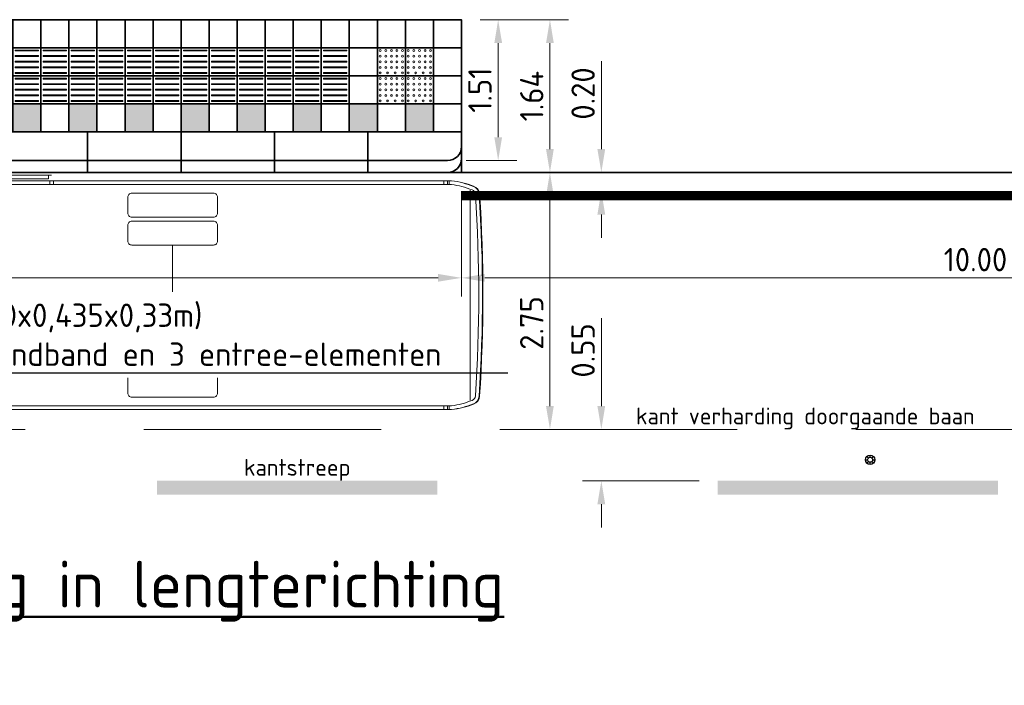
# Model space of a CAD drawing. Header units: metres. Extents: x -699 to 2316, y -1199 to 781.
# Tile 561 of 593: x 1168 to 1179, y -199 to -192. Entities that reach past the tile are written whole.
import ezdxf
from ezdxf import colors
from ezdxf.entities.mleader import LeaderData, LeaderLine
from ezdxf.enums import TextEntityAlignment as Align
from ezdxf.math import Vec2, Vec3

# ---------------------------------------------------------------- set-up
doc = ezdxf.new("R2010")
doc.units = ezdxf.units.M
doc.header["$PDMODE"] = 1
doc.linetypes.add('HIDDENX2', pattern=[19.05, 12.7, -6.35])
doc.linetypes.add('VW-3-3_STREEP', pattern=[6, 3, -3])
for name, color, linetype, lineweight in [('N-WA-IE-MEUBILAIR_WEGMEUBILAIR-S', 7, 'Continuous', 25), ('N-WE-VH-KANTOPSLUITING-G', 251, 'Continuous', 35), ('N-WE-VH-KANTOPSLUITING_ELEMENT_PERRONBAND-G', 252, 'Continuous', 35), ('N-WE-VH-KANTVERHARDING-G', 210, 'Continuous', 35), ('N-WE-VH-VERHARDING_TEGEL-G', 252, 'Continuous', 35), ('N-WE-VW-MARKERING_LANGS_STREEP_33-G', 7, 'VW-3-3_STREEP', 13), ('N-WE-VW-MARKERING_LANGS_STREEP_DOORGETROKKEN-G', 7, 'Continuous', 13), ('X-XX-AL-AANKLEDING-G', 7, 'Continuous', 35), ('X-XX-AL-M', 7, 'Continuous', 18), ('X-XX-AL-T18', 10, 'Continuous', 18), ('X-XX-AL-T25', 7, 'Continuous', 25), ('X-XX-AL-T50', 130, 'Continuous', 50)]:
    doc.layers.add(name, color=color, linetype=linetype, lineweight=lineweight)
doc.styles.add('NLCS-ISO', font='NLCS-ISO.ttf')
doc.styles.add('NLCS-ISO-M100-T25', font='NLCS-ISO.ttf', dxfattribs={"height": 0.25})
doc.styles.add('NLCS-ISO-M100-T50', font='NLCS-ISO.ttf', dxfattribs={"height": 0.5})
doc.dimstyles.new('NLCS-M100-T25-PIJL_A_L2_H1', dxfattribs={"dimscale": 0.1, "dimtxt": 2.5, "dimasz": 2.5, "dimexe": 2, "dimexo": 2, "dimgap": 0.7, "dimtad": 1, "dimzin": 0, "dimdsep": 46, "dimtxsty": 'NLCS-ISO-M100-T25', "dimcen": 0, "dimdle": 2, "dimclrd": 256, "dimclre": 256, "dimclrt": 256, "dimadec": 1, "dimazin": 0, "dimtfac": 1, "dimtdec": 3, "dimtofl": 0, "dimtmove": 0, "dimatfit": 3, "dimfxl": 2, "dimtfillclr": 256, "dimtolj": 1, "dimtzin": 0, "dimlwd": -1, "dimlwe": -1, "dimarcsym": 0})

# ---------------------------------------------------------------- blocks, each defined once
blk = doc.blocks.new('bus12metertypetekening')
at = {"color": 253, "lineweight": 5}
for p, q in [((7.385, 1.284), (6.055, 1.284)), ((7.351, 1.244), (7.351, 1.284)), ((11.665, 1.225), (0.365, 1.225)), ((0.368, 1.185), (11.662, 1.185)), ((7.351, 1.244), (6.73, 1.244)), ((7.365, 1.185), (7.365, 1.225)), ((7.405, 1.185), (7.405, 1.225)), ((11.58, 1.225), (11.58, 1.185)), ((11.62, 1.225), (11.62, 1.185)), ((11.64, 1.225), (11.64, 1.185)), ((11.64, 1.185), (11.64, 1.185)), ((11.865, -1.125), (11.865, 1.125)), ((8.68, 0.536), (8.68, -0.536)), ((11.662, -1.185), (0.365, -1.185)), ((11.665, -1.225), (0.365, -1.225)), ((11.58, -1.225), (11.58, -1.185)), ((11.62, -1.225), (11.62, -1.185)), ((11.64, -1.225), (11.64, -1.185))]:
    blk.add_line(p, q, dxfattribs=at)
at = {"color": 253, "lineweight": 5, "flags": 128}
for points in [[(8.244, 0.835, -0.414214), (8.199, 0.88), (8.199, 1.046, -0.414214), (8.244, 1.091), (9.116, 1.091, -0.414214), (9.161, 1.046), (9.161, 0.88, -0.414214), (9.116, 0.835)], [(8.244, 0.536, -0.414214), (8.199, 0.581), (8.199, 0.747, -0.414214), (8.244, 0.792), (9.116, 0.792, -0.414214), (9.161, 0.747), (9.161, 0.581, -0.414214), (9.116, 0.536)], [(8.244, -0.536, 0.414214), (8.199, -0.581), (8.199, -0.747, 0.414214), (8.244, -0.792), (9.116, -0.792, 0.414214), (9.161, -0.747), (9.161, -0.581, 0.414214), (9.116, -0.536)], [(8.244, -0.835, 0.414214), (8.199, -0.88), (8.199, -1.046, 0.414214), (8.244, -1.091), (9.116, -1.091, 0.414214), (9.161, -1.046), (9.161, -0.88, 0.414214), (9.116, -0.835)]]:
    blk.add_lwpolyline(points, format="xyb", close=True, dxfattribs=at)
at = {"color": 253, "lineweight": 5}
for centre, radius, start, end in [((11.53, 0.234), 0.96, 68.2519, 82.0692), ((11.53, 0.234), 1, 68.3154, 82.2297), ((11.547, 0.232), 1, 69.3156, 83.2299), ((11.865, 1.074), 0.1, 3.7137, 69.4198), ((11.865, 1.075), 0.095, 3.7167, 68.2521), ((11.865, 1.075), 0.055, 3.7167, 68.2521), ((-4.68, 0), 16.635, 356.2863, 3.7137), ((-4.68, 0), 16.675, 356.2863, 3.7137), ((-4.68, 0), 16.68, 356.2863, 3.7137), ((11.53, -0.234), 0.96, 277.9308, 291.6845), ((11.865, -1.075), 0.055, 291.7482, 356.2834), ((11.865, -1.074), 0.1, 290.5802, 356.2863), ((11.865, -1.075), 0.095, 291.7482, 356.2834), ((11.53, -0.234), 1, 277.7703, 291.6845), ((11.547, -0.232), 1, 276.7701, 290.6844)]:
    blk.add_arc(centre, radius, start, end, dxfattribs=at)
blk = doc.blocks.new('*D2359')
at = {"layer": 'Defpoints', "color": 0, "transparency": 16777216}
for p in [(1161.099, -192.918), (1173.099, -193.353), (1173.099, -194.481)]:
    blk.add_point(p, dxfattribs=at)
at = {"layer": 'X-XX-AL-M', "transparency": 16777216}
for p, q in [((1161.099, -193.118), (1161.099, -194.681)), ((1173.099, -193.553), (1173.099, -194.681)), ((1161.349, -194.481), (1172.849, -194.481))]:
    blk.add_line(p, q, dxfattribs=at)
for points in [[(1161.349, -194.439), (1161.349, -194.522), (1161.099, -194.481)], [(1172.849, -194.439), (1172.849, -194.522), (1173.099, -194.481)]]:
    blk.add_solid(points, dxfattribs=at)
at = {"layer": 'X-XX-AL-M', "transparency": 16777216, "insert": (1167.157, -194.286), "char_height": 0.25, "attachment_point": 5, "style": 'NLCS-ISO-M100-T25'}
blk.add_mtext('\\A1;12.00', dxfattribs=at)
blk = doc.blocks.new('*D2360')
at = {"layer": 'Defpoints', "color": 0, "transparency": 16777216}
for p in [(1175.26, -193.353), (1174.046, -196.103), (1174.046, -196.103)]:
    blk.add_point(p, dxfattribs=at)
at = {"layer": 'X-XX-AL-M', "transparency": 16777216}
for p, q in [((1175.06, -193.353), (1173.846, -193.353)), ((1174.046, -193.603), (1174.046, -195.853))]:
    blk.add_line(p, q, dxfattribs=at)
for points in [[(1174.004, -193.603), (1174.087, -193.603), (1174.046, -193.353)], [(1174.004, -195.853), (1174.087, -195.853), (1174.046, -196.103)]]:
    blk.add_solid(points, dxfattribs=at)
at = {"layer": 'X-XX-AL-M', "transparency": 16777216, "insert": (1173.851, -194.964), "char_height": 0.25, "attachment_point": 5, "rotation": 90, "style": 'NLCS-ISO-M100-T25'}
blk.add_mtext('\\A1;2.75', dxfattribs=at)
blk = doc.blocks.new('*D2361')
at = {"layer": 'Defpoints', "color": 0, "transparency": 16777216}
for p in [(1174.046, -196.103), (1174.596, -196.653), (1175.842, -196.653)]:
    blk.add_point(p, dxfattribs=at)
at = {"layer": 'X-XX-AL-M', "transparency": 16777216}
for p, q in [((1174.596, -195.853), (1174.596, -194.913)), ((1174.246, -196.103), (1174.796, -196.103)), ((1175.642, -196.653), (1174.396, -196.653)), ((1174.596, -196.903), (1174.596, -197.153))]:
    blk.add_line(p, q, dxfattribs=at)
for points in [[(1174.554, -195.853), (1174.637, -195.853), (1174.596, -196.103)], [(1174.554, -196.903), (1174.637, -196.903), (1174.596, -196.653)]]:
    blk.add_solid(points, dxfattribs=at)
at = {"layer": 'X-XX-AL-M', "transparency": 16777216, "insert": (1174.401, -195.258), "char_height": 0.25, "attachment_point": 5, "rotation": 90, "style": 'NLCS-ISO-M100-T25'}
blk.add_mtext('\\A1;0.55', dxfattribs=at)
blk = doc.blocks.new('*D2362')
at = {"layer": 'Defpoints', "color": 0, "transparency": 16777216}
for p in [(1173.099, -193.353), (1183.099, -193.353), (1173.099, -194.481)]:
    blk.add_point(p, dxfattribs=at)
at = {"layer": 'X-XX-AL-M', "transparency": 16777216}
for p, q in [((1173.099, -193.553), (1173.099, -194.681)), ((1183.099, -193.553), (1183.099, -194.681)), ((1182.849, -194.481), (1173.349, -194.481))]:
    blk.add_line(p, q, dxfattribs=at)
for points in [[(1173.349, -194.439), (1173.349, -194.522), (1173.099, -194.481)], [(1182.849, -194.439), (1182.849, -194.522), (1183.099, -194.481)]]:
    blk.add_solid(points, dxfattribs=at)
at = {"layer": 'X-XX-AL-M', "transparency": 16777216, "insert": (1178.599, -194.286), "char_height": 0.25, "attachment_point": 5, "style": 'NLCS-ISO-M100-T25'}
blk.add_mtext('\\A1;10.00', dxfattribs=at)
blk = doc.blocks.new('SIE-WEG_GLASBOLREFLECTOR-SO')
for p, q in [((-0.375, 0), (-0.199, 0)), ((-0.141, 0.141), (-0.265, 0.265)), ((0, 0.2), (0, 0.375)), ((0.142, 0.141), (0.265, 0.265)), ((0.201, 0), (0.375, 0)), ((-0.265, -0.266), (-0.141, -0.141)), ((0, -0.375), (0, -0.2)), ((0.265, -0.266), (0.142, -0.142))]:
    blk.add_line(p, q)
for centre, radius in [((0, 0), 0.375), ((0.001, 0), 0.2)]:
    blk.add_circle(centre, radius)
blk = doc.blocks.new('glasbol')
at = {"layer": 'N-WA-IE-MEUBILAIR_WEGMEUBILAIR-S'}
blk.add_blockref('SIE-WEG_GLASBOLREFLECTOR-SO', (-0.001, 0), dxfattribs=at)
blk = doc.blocks.new('*D2364')
at = {"layer": 'Defpoints', "color": 0, "transparency": 16777216}
for p in [(1174.596, -193.353), (1174.596, -193.553), (1174.596, -193.553)]:
    blk.add_point(p, dxfattribs=at)
at = {"layer": 'X-XX-AL-M', "transparency": 16777216}
for p, q in [((1174.596, -193.103), (1174.596, -192.163)), ((1174.596, -193.803), (1174.596, -194.053))]:
    blk.add_line(p, q, dxfattribs=at)
for points in [[(1174.554, -193.103), (1174.637, -193.103), (1174.596, -193.353)], [(1174.554, -193.803), (1174.637, -193.803), (1174.596, -193.553)]]:
    blk.add_solid(points, dxfattribs=at)
at = {"layer": 'X-XX-AL-M', "transparency": 16777216, "insert": (1174.401, -192.508), "char_height": 0.25, "attachment_point": 5, "rotation": 90, "style": 'NLCS-ISO-M100-T25'}
blk.add_mtext('\\A1;0.20', dxfattribs=at)
blk = doc.blocks.new('zwartwittegels')
at = {"layer": 'N-WE-VH-VERHARDING_TEGEL-G'}
blk.add_hatch(color=256, dxfattribs=at).paths.add_polyline_path([(-0.3, 0), (0, 0), (0, 0.3), (-0.3, 0.3)])
for points in [[(-0.3, 0), (0, 0), (0, 0.3), (-0.3, 0.3)], [(0, 0), (0.3, 0), (0.3, 0.3), (0, 0.3)]]:
    blk.add_lwpolyline(points, close=True)
blk = doc.blocks.new('tegelsgrijs')
for points in [[(-0.3, 0), (0, 0), (0, 0.3), (-0.3, 0.3)], [(0, 0), (0.3, 0), (0.3, 0.3), (0, 0.3)]]:
    blk.add_lwpolyline(points, close=True)
blk = doc.blocks.new('geleiderlijn')
for points in [[(0, 0), (0.3, 0), (0.3, 0.3), (0, 0.3)], [(0, -0.3), (0.3, -0.3), (0.3, 0), (0, 0)]]:
    blk.add_lwpolyline(points, close=True)
at = {"lineweight": 9}
for points in [[(0.025, 0.265), (0.275, 0.265), (0.275, 0.275), (0.025, 0.275)], [(0.025, 0.205), (0.275, 0.205), (0.275, 0.215), (0.025, 0.215)], [(0.025, 0.145), (0.275, 0.145), (0.275, 0.155), (0.025, 0.155)], [(0.025, 0.085), (0.275, 0.085), (0.275, 0.095), (0.025, 0.095)], [(0.025, 0.025), (0.275, 0.025), (0.275, 0.035), (0.025, 0.035)], [(0.025, -0.035), (0.275, -0.035), (0.275, -0.025), (0.025, -0.025)], [(0.025, -0.095), (0.275, -0.095), (0.275, -0.085), (0.025, -0.085)], [(0.025, -0.155), (0.275, -0.155), (0.275, -0.145), (0.025, -0.145)], [(0.025, -0.215), (0.275, -0.215), (0.275, -0.205), (0.025, -0.205)], [(0.025, -0.275), (0.275, -0.275), (0.275, -0.265), (0.025, -0.265)]]:
    blk.add_lwpolyline(points, close=True, dxfattribs=at)
blk = doc.blocks.new('waarschuwingsmarkering (horizontaal)')
for points in [[(-0.3, 0), (0, 0), (0, 0.3), (-0.3, 0.3)], [(0, 0), (0.3, 0), (0.3, 0.3), (0, 0.3)], [(-0.3, -0.3), (0, -0.3), (0, 0), (-0.3, 0)], [(0, -0.3), (0.3, -0.3), (0.3, 0), (0, 0)]]:
    blk.add_lwpolyline(points, close=True)
at = {"color": 8, "lineweight": 5}
for centre in [(-0.27, 0.27), (-0.27, 0.21), (-0.21, 0.27), (-0.21, 0.21), (-0.15, 0.27), (-0.15, 0.21), (-0.09, 0.27), (-0.09, 0.21), (-0.03, 0.27), (-0.03, 0.21), (0.03, 0.27), (0.03, 0.21), (0.09, 0.27), (0.09, 0.21), (0.15, 0.27), (0.15, 0.21), (0.21, 0.27), (0.21, 0.21), (0.27, 0.27), (0.27, 0.21), (-0.27, 0.15), (-0.21, 0.15), (-0.15, 0.15), (-0.09, 0.15), (-0.03, 0.15), (0.03, 0.15), (0.09, 0.15), (0.15, 0.15), (0.21, 0.15), (0.27, 0.15), (-0.27, 0.09), (-0.27, 0.03), (-0.21, 0.09), (-0.19, 0.03), (-0.15, 0.09), (-0.11, 0.03), (-0.09, 0.09), (-0.03, 0.09), (-0.03, 0.03), (0.03, 0.09), (0.03, 0.03), (0.09, 0.09), (0.11, 0.03), (0.15, 0.09), (0.19, 0.03), (0.21, 0.09), (0.27, 0.09), (0.27, 0.03), (-0.27, -0.03), (-0.27, -0.09), (-0.21, -0.03), (-0.21, -0.09), (-0.15, -0.03), (-0.15, -0.09), (-0.09, -0.03), (-0.09, -0.09), (-0.03, -0.03), (-0.03, -0.09), (0.03, -0.03), (0.03, -0.09), (0.09, -0.03), (0.09, -0.09), (0.15, -0.03), (0.15, -0.09), (0.21, -0.03), (0.21, -0.09), (0.27, -0.03), (0.27, -0.09), (-0.27, -0.15), (-0.27, -0.21), (-0.21, -0.15), (-0.21, -0.21), (-0.15, -0.15), (-0.15, -0.21), (-0.09, -0.15), (-0.09, -0.21), (-0.03, -0.15), (-0.03, -0.21), (0.03, -0.15), (0.03, -0.21), (0.09, -0.15), (0.09, -0.21), (0.15, -0.15), (0.15, -0.21), (0.21, -0.15), (0.21, -0.21), (0.27, -0.15), (0.27, -0.21), (-0.27, -0.27), (-0.19, -0.27), (-0.11, -0.27), (-0.03, -0.27), (0.03, -0.27), (0.11, -0.27), (0.19, -0.27), (0.27, -0.27)]:
    blk.add_circle(centre, 0.01, dxfattribs=at)
blk = doc.blocks.new('LPP_04')
at = {"layer": 'N-WE-VH-VERHARDING_TEGEL-G', "color": 7}
blk.add_lwpolyline([(0, 1.2), (3, 1.2), (3, 0), (0, 0)], close=True, dxfattribs=at)
at = {"layer": 'N-WE-VH-KANTOPSLUITING_ELEMENT_PERRONBAND-G', "lineweight": 9}
blk.add_blockref('waarschuwingsmarkering (horizontaal)', (2.4, 0.6), dxfattribs=at)
at = {"layer": 'N-WE-VH-VERHARDING_TEGEL-G'}
for name, p in [('tegelsgrijs', (0.3, 0.9)), ('tegelsgrijs', (0.9, 0.9)), ('tegelsgrijs', (1.5, 0.9)), ('tegelsgrijs', (2.1, 0.9)), ('tegelsgrijs', (2.7, 0.9)), ('zwartwittegels', (0.3, 0)), ('zwartwittegels', (0.9, 0)), ('zwartwittegels', (1.5, 0)), ('zwartwittegels', (2.1, 0)), ('zwartwittegels', (2.7, 0))]:
    blk.add_blockref(name, p, dxfattribs=at)
at = {"layer": 'N-WE-VH-VERHARDING_TEGEL-G', "xscale": -1}
for p in [(0.3, 0.6), (0.6, 0.6), (0.9, 0.6), (1.2, 0.6), (1.5, 0.6), (1.8, 0.6)]:
    blk.add_blockref('geleiderlijn', p, dxfattribs=at)
at = {"layer": 'N-WE-VH-VERHARDING_TEGEL-G', "rotation": 90}
for p in [(2.1, 0.6), (3, 0.6)]:
    blk.add_blockref('tegelsgrijs', p, dxfattribs=at)
blk = doc.blocks.new('LPP_02')
at = {"layer": 'N-WE-VH-VERHARDING_TEGEL-G', "color": 7}
blk.add_lwpolyline([(0, 1.2), (3, 1.2), (3, 0), (0, 0)], close=True, dxfattribs=at)
at = {"layer": 'N-WE-VH-VERHARDING_TEGEL-G'}
for name, p in [('tegelsgrijs', (0.3, 0.9)), ('tegelsgrijs', (0.9, 0.9)), ('tegelsgrijs', (1.5, 0.9)), ('tegelsgrijs', (2.1, 0.9)), ('tegelsgrijs', (2.7, 0.9)), ('zwartwittegels', (0.3, 0)), ('zwartwittegels', (0.9, 0)), ('zwartwittegels', (1.5, 0)), ('zwartwittegels', (2.1, 0)), ('zwartwittegels', (2.7, 0))]:
    blk.add_blockref(name, p, dxfattribs=at)
at = {"layer": 'N-WE-VH-VERHARDING_TEGEL-G', "xscale": -1}
for p in [(0.3, 0.6), (0.6, 0.6), (0.9, 0.6), (1.2, 0.6), (1.5, 0.6), (1.8, 0.6), (2.1, 0.6), (2.4, 0.6), (2.7, 0.6), (3, 0.6)]:
    blk.add_blockref('geleiderlijn', p, dxfattribs=at)
blk = doc.blocks.new('perron-03')
at = {"layer": 'N-WE-VH-KANTOPSLUITING-G'}
for p, q in [((11, 0.435), (11, 0)), ((12, 0.435), (12, 0)), ((13, 0.435), (13, 0)), ((14, 0.435), (14, 0)), ((15, 0.435), (15, 0)), ((0, 0.127), (11, 0.127)), ((14.85, 0.127), (11, 0.127)), ((0, 0), (11, 0)), ((15, 0), (11, 0))]:
    blk.add_line(p, q, dxfattribs=at)
for centre in [(14.85, 0.277), (14.85, 0.15)]:
    blk.add_arc(centre, 0.15, 270, 0, dxfattribs=at)
at = {"layer": 'N-WE-VH-VERHARDING_TEGEL-G'}
for name, p in [('LPP_02', (9, 0.435)), ('LPP_04', (12, 0.435))]:
    blk.add_blockref(name, p, dxfattribs=at)
blk = doc.blocks.new('*D2365')
at = {"layer": 'Defpoints', "color": 0, "transparency": 16777216}
for p in [(1173.099, -191.718), (1174.046, -191.718), (1173.099, -193.353)]:
    blk.add_point(p, dxfattribs=at)
at = {"layer": 'X-XX-AL-M', "transparency": 16777216}
for p, q in [((1173.299, -191.718), (1174.246, -191.718)), ((1174.046, -193.103), (1174.046, -191.968)), ((1173.299, -193.353), (1174.246, -193.353))]:
    blk.add_line(p, q, dxfattribs=at)
for points in [[(1174.004, -191.968), (1174.087, -191.968), (1174.046, -191.718)], [(1174.004, -193.103), (1174.087, -193.103), (1174.046, -193.353)]]:
    blk.add_solid(points, dxfattribs=at)
at = {"layer": 'X-XX-AL-M', "transparency": 16777216, "insert": (1173.851, -192.536), "char_height": 0.25, "attachment_point": 5, "rotation": 90, "style": 'NLCS-ISO-M100-T25'}
blk.add_mtext('\\A1;1.64', dxfattribs=at)
blk = doc.blocks.new('*D2366')
at = {"layer": 'Defpoints', "color": 0, "transparency": 16777216}
for p in [(1173.099, -191.718), (1173.492, -191.718), (1172.949, -193.226)]:
    blk.add_point(p, dxfattribs=at)
at = {"layer": 'X-XX-AL-M', "transparency": 16777216}
for p, q in [((1173.299, -191.718), (1173.692, -191.718)), ((1173.492, -192.976), (1173.492, -191.968)), ((1173.149, -193.226), (1173.692, -193.226))]:
    blk.add_line(p, q, dxfattribs=at)
for points in [[(1173.451, -191.968), (1173.534, -191.968), (1173.492, -191.718)], [(1173.451, -192.976), (1173.534, -192.976), (1173.492, -193.226)]]:
    blk.add_solid(points, dxfattribs=at)
at = {"layer": 'X-XX-AL-M', "transparency": 16777216, "insert": (1173.297, -192.472), "char_height": 0.25, "attachment_point": 5, "rotation": 90, "style": 'NLCS-ISO-M100-T25'}
blk.add_mtext('\\A1;1.51', dxfattribs=at)

msp = doc.modelspace()

# ---------------------------------------------------------------- linework, layer by layer
at = {"layer": 'N-WE-VH-KANTVERHARDING-G'}
msp.add_line((1158.0991, -193.353), (1183.0991, -193.353), dxfattribs=at)
at = {"layer": 'N-WE-VH-KANTVERHARDING-G', "color": 8, "linetype": 'HIDDENX2', "lineweight": 5, "ltscale": 0.2}
msp.add_line((1131.5991, -196.103), (1205.0991, -196.103), dxfattribs=at)
at = {"layer": 'N-WE-VW-MARKERING_LANGS_STREEP_33-G', "color": 253, "linetype": 'Continuous'}
for points in [[(1169.842, -196.653), (1172.842, -196.653), (1169.842, -196.803), (1172.842, -196.803)], [(1175.842, -196.653), (1178.842, -196.653), (1175.842, -196.803), (1178.842, -196.803)]]:
    msp.add_solid(points, dxfattribs=at)
at = {"layer": 'N-WE-VW-MARKERING_LANGS_STREEP_DOORGETROKKEN-G', "color": 253, "const_width": 0.1}
msp.add_lwpolyline([(1173.0991, -193.603), (1183.0836, -193.603), (1202.2897, -196.0038)], dxfattribs=at)

# ---------------------------------------------------------------- block references
at = {"layer": 'N-WA-IE-MEUBILAIR_WEGMEUBILAIR-S', "xscale": 0.1333332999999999, "yscale": 0.1333332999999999, "zscale": 0.1333332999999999, "rotation": 0.1723155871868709}
msp.add_blockref('glasbol', (1177.4723, -196.428), dxfattribs=at)
at = {"layer": 'X-XX-AL-AANKLEDING-G'}
msp.add_blockref('bus12metertypetekening', (1161.3289, -194.6661), dxfattribs=at)

# ---------------------------------------------------------------- texts
at = {"layer": 'X-XX-AL-T18', "style": 'NLCS-ISO'}
msp.add_text('kant verharding doorgaande baan', height=0.18, dxfattribs=at).set_placement((1174.9668, -196.103), align=Align.BOTTOM_LEFT)
msp.add_text('kantstreep', height=0.18, dxfattribs=at).set_placement((1171.342, -196.653), align=Align.BOTTOM_CENTER)
at = {"layer": 'X-XX-AL-T50', "style": 'NLCS-ISO-M100-T50'}
msp.add_text('%%UPrincipe perron met toegang in lengterichting', height=0.5, dxfattribs=at).set_placement((1159.9411, -198.0091))

# ---------------------------------------------------------------- dimensions: what is measured, and where the dimension line sits
at = {"layer": 'X-XX-AL-M'}
for base, p1, p2, picture, middle in [((1174.5957, -193.553), (1174.5957, -193.353), (1174.5957, -193.553), '*D2364', (1174.5957, -192.508)), ((1174.0457, -196.103), (1175.2604, -193.353), (1174.0457, -196.103), '*D2360', (1174.0457, -194.9639)), ((1174.5957, -196.653), (1174.0457, -196.103), (1175.842, -196.653), '*D2361', (1174.5957, -195.258))]:
    dim = msp.add_linear_dim(base=base, p1=p1, p2=p2, angle=90, dimstyle='NLCS-M100-T25-PIJL_A_L2_H1', dxfattribs=at)
    dim.commit()
    dim.dimension.update_dxf_attribs({"geometry": picture, "text_midpoint": middle, "dimtype": 160})
for p1, picture, middle in [((1161.0991, -192.918), '*D2359', (1167.1567, -194.4806)), ((1183.0991, -193.353), '*D2362', (1178.5991, -194.4806))]:
    dim = msp.add_linear_dim(base=(1173.0991, -194.4806), p1=p1, p2=(1173.0991, -193.353), dimstyle='NLCS-M100-T25-PIJL_A_L2_H1', dxfattribs=at)
    dim.commit()
    dim.dimension.update_dxf_attribs({"geometry": picture, "text_midpoint": middle, "dimtype": 160})

# ---------------------------------------------------------------- next in the draw order: leaders
at = {"layer": 'X-XX-AL-T25'}
ml = msp.add_multileader_mtext('Standard', dxfattribs=at)
ml.set_content('profil perronband (1,00x0,435x0,33m)\\P11x basiselement, 1x eindband en 3 entree-elementen', color=256, style='NLCS-ISO-M100-T25')
ml.set_leader_properties(color=256, linetype='ByLayer', lineweight=-1)
ml.build(insert=Vec2(0, 0))
ml.multileader.update_dxf_attribs({"text_left_attachment_type": 5, "text_right_attachment_type": 5, "dogleg_length": 0.25, "arrow_head_size": 0.25})
ctx = ml.context
ctx.base_point, ctx.char_height, ctx.arrow_head_size, ctx.landing_gap_size, ctx.plane_origin = Vec3(1164.8477, -195.4976), 0.25, 0.25, 0.09, Vec3(221.7376, 43.1964)
ctx.left_attachment, ctx.right_attachment = 5, 5
notes = []
notes.append((ctx, [(0, (1, 1, 0), (1164.5977, -195.4976), (1, 0), 0.25, [(0, [(1164.2198, -193.0678)], 0, [])])]))
ctx.mtext.insert, ctx.mtext.flow_direction = Vec3(1164.9377, -194.756), 5
ctx.mtext.has_bg_fill, ctx.mtext.bg_color, ctx.mtext.bg_scale_factor, ctx.mtext.bg_transparency, ctx.mtext.use_window_bg_color = 1, -1027028792, 1.5, 0, 1
for ctx, leaders in notes:
    for number, flags, end, landing, length, lines in leaders:
        leader = LeaderData()
        leader.index, (leader.has_last_leader_line, leader.has_dogleg_vector, leader.attachment_direction) = number, flags
        leader.last_leader_point, leader.dogleg_vector, leader.dogleg_length = Vec3(end), Vec3(landing), length
        for number, points, colour, breaks in lines:
            line = LeaderLine()
            line.index, line.vertices, line.color, line.breaks = number, Vec3.list(points), colors.encode_raw_color(colour), breaks
            leader.lines.append(line)
        ctx.leaders.append(leader)

# ---------------------------------------------------------------- next in the draw order: block references
msp.add_blockref('perron-03', (1158.0991, -193.353))

# ---------------------------------------------------------------- next in the draw order: dimensions: what is measured, and where the dimension line sits
at = {"layer": 'X-XX-AL-M'}
for base, p1, p2, picture, middle in [((1173.4922, -191.718), (1172.9491, -193.226), (1173.0991, -191.718), '*D2366', (1173.2972, -192.472)), ((1174.0456710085, -191.7180344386), (1173.09911523, -193.3530344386), (1173.09911523, -191.7180344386), '*D2365', (1173.8506710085, -192.5355344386))]:
    dim = msp.add_linear_dim(base=base, p1=p1, p2=p2, angle=90, dimstyle='NLCS-M100-T25-PIJL_A_L2_H1', dxfattribs=at)
    dim.commit()
    dim.dimension.update_dxf_attribs({"geometry": picture, "text_midpoint": middle})

doc.saveas('drawing.dxf')
